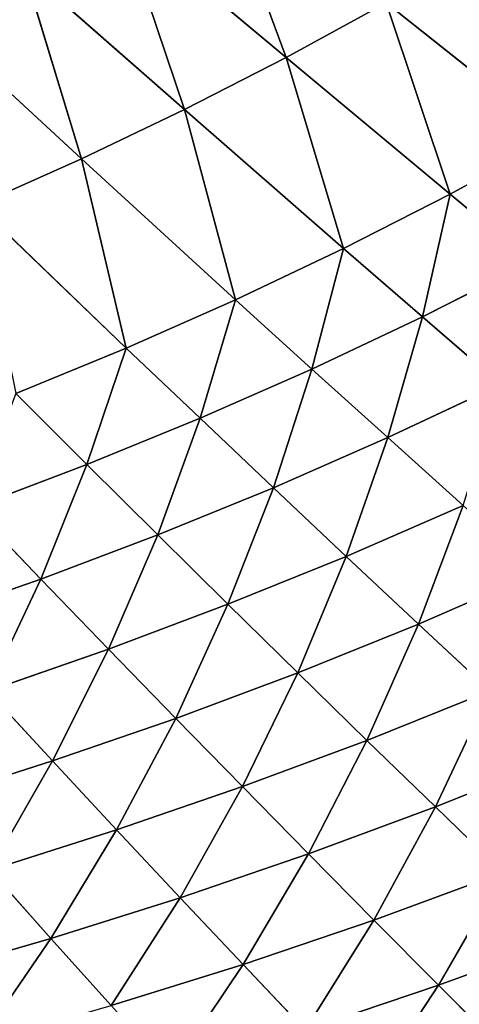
# Model space of a CAD drawing. Extents: x 0 to 605, y 0 to 400.
# Tile 753 of 1056: x 416 to 432, y 57 to 93. Entities that reach past the tile are written whole.
import ezdxf

# ---------------------------------------------------------------- set-up
doc = ezdxf.new("R2010")
doc.units = 0
doc.header["$LTSCALE"] = 25.4
doc.layers.get('0').update_dxf_attribs({"linetype": 'CONTINUOUS'})

# ---------------------------------------------------------------- blocks, each defined once
blk = doc.blocks.new('ATLANTA610_-_S_STL')
at = {"color": 0}
for p, q in [((431.805, 54.932, 342.123), (429.153, 57.256, 346.16)), ((431.805, 54.932, 342.123), (429.153, 57.256, 346.16)), ((434.168, 57.047, 344.485), (431.805, 54.932, 342.123)), ((434.168, 57.047, 344.485), (431.805, 54.932, 342.123)), ((424.581, 53.13, 341.355), (421.916, 55.342, 345.317)), ((424.581, 53.13, 341.355), (421.916, 55.342, 345.317)), ((426.881, 55.135, 343.779), (424.581, 53.13, 341.355)), ((426.881, 55.135, 343.779), (424.581, 53.13, 341.355)), ((426.881, 55.135, 343.779), (429.413, 52.934, 339.718)), ((431.805, 54.932, 342.123), (426.881, 55.135, 343.779)), ((431.805, 54.932, 342.123), (426.881, 55.135, 343.779)), ((426.881, 55.135, 343.779), (429.413, 52.934, 339.718)), ((431.805, 54.932, 342.123), (429.413, 52.934, 339.718)), ((431.805, 54.932, 342.123), (429.413, 52.934, 339.718)), ((436.684, 54.734, 340.345), (431.805, 54.932, 342.123)), ((436.684, 54.734, 340.345), (431.805, 54.932, 342.123)), ((434.201, 52.742, 337.962), (431.805, 54.932, 342.123)), ((434.201, 52.742, 337.962), (431.805, 54.932, 342.123)), ((417.477, 51.43, 340.393), (414.801, 53.535, 344.285)), ((417.477, 51.43, 340.393), (414.801, 53.535, 344.285)), ((417.477, 51.43, 340.393), (419.708, 53.331, 342.876)), ((417.477, 51.43, 340.393), (419.708, 53.331, 342.876)), ((419.708, 53.331, 342.876), (422.256, 51.237, 338.889)), ((419.708, 53.331, 342.876), (422.256, 51.237, 338.889)), ((419.708, 53.331, 342.876), (424.581, 53.13, 341.355)), ((419.708, 53.331, 342.876), (424.581, 53.13, 341.355)), ((422.256, 51.237, 338.889), (424.581, 53.13, 341.355)), ((422.256, 51.237, 338.889), (424.581, 53.13, 341.355)), ((429.413, 52.934, 339.718), (424.581, 53.13, 341.355)), ((429.413, 52.934, 339.718), (424.581, 53.13, 341.355)), ((426.995, 51.048, 337.273), (424.581, 53.13, 341.355)), ((426.995, 51.048, 337.273), (424.581, 53.13, 341.355)), ((429.413, 52.934, 339.718), (426.995, 51.048, 337.273)), ((429.413, 52.934, 339.718), (426.995, 51.048, 337.273)), ((429.413, 52.934, 339.718), (431.691, 50.863, 335.54)), ((434.201, 52.742, 337.962), (429.413, 52.934, 339.718)), ((434.201, 52.742, 337.962), (429.413, 52.934, 339.718)), ((429.413, 52.934, 339.718), (431.691, 50.863, 335.54)), ((434.201, 52.742, 337.962), (431.691, 50.863, 335.54)), ((434.201, 52.742, 337.962), (431.691, 50.863, 335.54)), ((412.664, 51.627, 341.787), (417.477, 51.43, 340.393)), ((412.664, 51.627, 341.787), (417.477, 51.43, 340.393)), ((415.223, 49.636, 337.869), (417.477, 51.43, 340.393)), ((415.223, 49.636, 337.869), (417.477, 51.43, 340.393)), ((419.907, 49.451, 336.384), (417.477, 51.43, 340.393)), ((417.477, 51.43, 340.393), (422.256, 51.237, 338.889)), ((417.477, 51.43, 340.393), (422.256, 51.237, 338.889)), ((419.907, 49.451, 336.384), (417.477, 51.43, 340.393)), ((419.907, 49.451, 336.384), (422.256, 51.237, 338.889)), ((419.907, 49.451, 336.384), (422.256, 51.237, 338.889)), ((422.256, 51.237, 338.889), (424.553, 49.27, 334.788)), ((422.256, 51.237, 338.889), (424.553, 49.27, 334.788)), ((422.256, 51.237, 338.889), (426.995, 51.048, 337.273)), ((422.256, 51.237, 338.889), (426.995, 51.048, 337.273)), ((424.553, 49.27, 334.788), (426.995, 51.048, 337.273)), ((424.553, 49.27, 334.788), (426.995, 51.048, 337.273)), ((431.691, 50.863, 335.54), (426.995, 51.048, 337.273)), ((431.691, 50.863, 335.54), (426.995, 51.048, 337.273)), ((429.157, 49.093, 333.08), (426.995, 51.048, 337.273)), ((429.157, 49.093, 333.08), (426.995, 51.048, 337.273)), ((431.691, 50.863, 335.54), (429.157, 49.093, 333.08)), ((431.691, 50.863, 335.54), (429.157, 49.093, 333.08)), ((431.691, 50.863, 335.54), (433.713, 48.921, 331.255)), ((436.338, 50.683, 333.689), (431.691, 50.863, 335.54)), ((436.338, 50.683, 333.689), (431.691, 50.863, 335.54)), ((431.691, 50.863, 335.54), (433.713, 48.921, 331.255)), ((415.223, 49.636, 337.869), (417.538, 47.768, 333.84)), ((415.223, 49.636, 337.869), (417.538, 47.768, 333.84)), ((415.223, 49.636, 337.869), (419.907, 49.451, 336.384)), ((415.223, 49.636, 337.869), (419.907, 49.451, 336.384)), ((417.538, 47.768, 333.84), (419.907, 49.451, 336.384)), ((417.538, 47.768, 333.84), (419.907, 49.451, 336.384)), ((422.09, 47.596, 332.267), (419.907, 49.451, 336.384)), ((419.907, 49.451, 336.384), (424.553, 49.27, 334.788)), ((419.907, 49.451, 336.384), (424.553, 49.27, 334.788)), ((422.09, 47.596, 332.267), (419.907, 49.451, 336.384)), ((422.09, 47.596, 332.267), (424.553, 49.27, 334.788)), ((422.09, 47.596, 332.267), (424.553, 49.27, 334.788)), ((424.553, 49.27, 334.788), (426.6, 47.427, 330.583)), ((424.553, 49.27, 334.788), (426.6, 47.427, 330.583)), ((424.553, 49.27, 334.788), (429.157, 49.093, 333.08)), ((424.553, 49.27, 334.788), (429.157, 49.093, 333.08)), ((426.6, 47.427, 330.583), (429.157, 49.093, 333.08)), ((426.6, 47.427, 330.583), (429.157, 49.093, 333.08)), ((433.713, 48.921, 331.255), (429.157, 49.093, 333.08)), ((433.713, 48.921, 331.255), (429.157, 49.093, 333.08)), ((431.063, 47.263, 328.786), (429.157, 49.093, 333.08)), ((431.063, 47.263, 328.786), (429.157, 49.093, 333.08)), ((433.713, 48.921, 331.255), (431.063, 47.263, 328.786)), ((433.713, 48.921, 331.255), (431.063, 47.263, 328.786)), ((417.538, 47.768, 333.84), (412.949, 47.945, 335.306)), ((417.538, 47.768, 333.84), (412.949, 47.945, 335.306)), ((417.538, 47.768, 333.84), (415.149, 46.184, 331.26)), ((417.538, 47.768, 333.84), (415.149, 46.184, 331.26)), ((417.538, 47.768, 333.84), (419.605, 46.02, 329.71)), ((417.538, 47.768, 333.84), (419.605, 46.02, 329.71)), ((417.538, 47.768, 333.84), (422.09, 47.596, 332.267)), ((417.538, 47.768, 333.84), (422.09, 47.596, 332.267)), ((419.605, 46.02, 329.71), (422.09, 47.596, 332.267)), ((419.605, 46.02, 329.71), (422.09, 47.596, 332.267)), ((424.021, 45.86, 328.052), (422.09, 47.596, 332.267)), ((422.09, 47.596, 332.267), (426.6, 47.427, 330.583)), ((422.09, 47.596, 332.267), (426.6, 47.427, 330.583)), ((424.021, 45.86, 328.052), (422.09, 47.596, 332.267)), ((424.021, 45.86, 328.052), (426.6, 47.427, 330.583)), ((424.021, 45.86, 328.052), (426.6, 47.427, 330.583)), ((426.6, 47.427, 330.583), (428.392, 45.705, 326.283)), ((426.6, 47.427, 330.583), (428.392, 45.705, 326.283)), ((426.6, 47.427, 330.583), (431.063, 47.263, 328.786)), ((426.6, 47.427, 330.583), (431.063, 47.263, 328.786)), ((428.392, 45.705, 326.283), (431.063, 47.263, 328.786)), ((428.392, 45.705, 326.283), (431.063, 47.263, 328.786)), ((435.476, 47.103, 326.872), (431.063, 47.263, 328.786)), ((435.476, 47.103, 326.872), (431.063, 47.263, 328.786)), ((432.713, 45.553, 324.4), (431.063, 47.263, 328.786)), ((432.713, 45.553, 324.4), (431.063, 47.263, 328.786)), ((419.605, 46.02, 329.71), (415.149, 46.184, 331.26)), ((419.605, 46.02, 329.71), (415.149, 46.184, 331.26)), ((417.102, 44.54, 327.119), (415.149, 46.184, 331.26)), ((417.102, 44.54, 327.119), (415.149, 46.184, 331.26)), ((419.605, 46.02, 329.71), (417.102, 44.54, 327.119)), ((419.605, 46.02, 329.71), (417.102, 44.54, 327.119)), ((419.605, 46.02, 329.71), (421.424, 44.388, 325.488)), ((419.605, 46.02, 329.71), (421.424, 44.388, 325.488)), ((419.605, 46.02, 329.71), (424.021, 45.86, 328.052)), ((419.605, 46.02, 329.71), (424.021, 45.86, 328.052)), ((421.424, 44.388, 325.488), (424.021, 45.86, 328.052)), ((421.424, 44.388, 325.488), (424.021, 45.86, 328.052)), ((425.701, 44.241, 323.748), (424.021, 45.86, 328.052)), ((424.021, 45.86, 328.052), (428.392, 45.705, 326.283)), ((424.021, 45.86, 328.052), (428.392, 45.705, 326.283)), ((425.701, 44.241, 323.748), (424.021, 45.86, 328.052)), ((425.701, 44.241, 323.748), (428.392, 45.705, 326.283)), ((425.701, 44.241, 323.748), (428.392, 45.705, 326.283)), ((428.392, 45.705, 326.283), (429.929, 44.098, 321.898)), ((428.392, 45.705, 326.283), (429.929, 44.098, 321.898)), ((428.392, 45.705, 326.283), (432.713, 45.553, 324.4)), ((428.392, 45.705, 326.283), (432.713, 45.553, 324.4)), ((429.929, 44.098, 321.898), (432.713, 45.553, 324.4)), ((429.929, 44.098, 321.898), (432.713, 45.553, 324.4)), ((412.742, 44.695, 328.645), (417.102, 44.54, 327.119)), ((412.742, 44.695, 328.645), (417.102, 44.54, 327.119)), ((414.582, 43.15, 324.496), (417.102, 44.54, 327.119)), ((414.582, 43.15, 324.496), (417.102, 44.54, 327.119)), ((421.424, 44.388, 325.488), (417.102, 44.54, 327.119)), ((421.424, 44.388, 325.488), (417.102, 44.54, 327.119)), ((418.808, 43.007, 322.892), (417.102, 44.54, 327.119)), ((418.808, 43.007, 322.892), (417.102, 44.54, 327.119)), ((421.424, 44.388, 325.488), (418.808, 43.007, 322.892)), ((421.424, 44.388, 325.488), (418.808, 43.007, 322.892)), ((421.424, 44.388, 325.488), (422.99, 42.867, 321.182)), ((421.424, 44.388, 325.488), (422.99, 42.867, 321.182)), ((421.424, 44.388, 325.488), (425.701, 44.241, 323.748)), ((421.424, 44.388, 325.488), (425.701, 44.241, 323.748)), ((422.99, 42.867, 321.182), (425.701, 44.241, 323.748)), ((422.99, 42.867, 321.182), (425.701, 44.241, 323.748)), ((427.126, 42.732, 319.365), (425.701, 44.241, 323.748)), ((425.701, 44.241, 323.748), (429.929, 44.098, 321.898)), ((425.701, 44.241, 323.748), (429.929, 44.098, 321.898)), ((427.126, 42.732, 319.365), (425.701, 44.241, 323.748)), ((427.126, 42.732, 319.365), (429.929, 44.098, 321.898)), ((427.126, 42.732, 319.365), (429.929, 44.098, 321.898)), ((429.929, 44.098, 321.898), (431.21, 42.602, 317.436)), ((429.929, 44.098, 321.898), (431.21, 42.602, 317.436)), ((429.929, 44.098, 321.898), (434.105, 43.959, 319.933)), ((429.929, 44.098, 321.898), (434.105, 43.959, 319.933)), ((431.21, 42.602, 317.436), (434.105, 43.959, 319.933)), ((431.21, 42.602, 317.436), (434.105, 43.959, 319.933)), ((414.582, 43.15, 324.496), (418.808, 43.007, 322.892)), ((414.582, 43.15, 324.496), (418.808, 43.007, 322.892)), ((416.175, 41.711, 320.265), (418.808, 43.007, 322.892)), ((416.175, 41.711, 320.265), (418.808, 43.007, 322.892)), ((422.99, 42.867, 321.182), (418.808, 43.007, 322.892)), ((422.99, 42.867, 321.182), (418.808, 43.007, 322.892)), ((420.263, 41.58, 318.587), (418.808, 43.007, 322.892)), ((420.263, 41.58, 318.587), (418.808, 43.007, 322.892)), ((422.99, 42.867, 321.182), (420.263, 41.58, 318.587)), ((422.99, 42.867, 321.182), (420.263, 41.58, 318.587)), ((422.99, 42.867, 321.182), (424.304, 41.453, 316.804)), ((422.99, 42.867, 321.182), (424.304, 41.453, 316.804)), ((422.99, 42.867, 321.182), (427.126, 42.732, 319.365)), ((422.99, 42.867, 321.182), (427.126, 42.732, 319.365)), ((424.304, 41.453, 316.804), (427.126, 42.732, 319.365)), ((424.304, 41.453, 316.804), (427.126, 42.732, 319.365)), ((428.296, 41.33, 314.912), (427.126, 42.732, 319.365)), ((427.126, 42.732, 319.365), (431.21, 42.602, 317.436)), ((427.126, 42.732, 319.365), (431.21, 42.602, 317.436)), ((428.296, 41.33, 314.912), (427.126, 42.732, 319.365)), ((428.296, 41.33, 314.912), (431.21, 42.602, 317.436)), ((428.296, 41.33, 314.912), (431.21, 42.602, 317.436)), ((431.21, 42.602, 317.436), (432.234, 41.211, 312.909)), ((431.21, 42.602, 317.436), (432.234, 41.211, 312.909)), ((431.21, 42.602, 317.436), (435.239, 42.475, 315.394)), ((431.21, 42.602, 317.436), (435.239, 42.475, 315.394)), ((432.234, 41.211, 312.909), (435.239, 42.475, 315.394)), ((432.234, 41.211, 312.909), (435.239, 42.475, 315.394)), ((414.756, 39.243, 313.313), (420.263, 41.58, 318.587)), ((414.756, 39.243, 313.313), (420.263, 41.58, 318.587)), ((416.175, 41.711, 320.265), (420.263, 41.58, 318.587)), ((416.175, 41.711, 320.265), (420.263, 41.58, 318.587)), ((418.609, 39.131, 311.6), (420.263, 41.58, 318.587)), ((418.609, 39.131, 311.6), (420.263, 41.58, 318.587)), ((424.304, 41.453, 316.804), (420.263, 41.58, 318.587)), ((424.304, 41.453, 316.804), (420.263, 41.58, 318.587)), ((424.304, 41.453, 316.804), (418.609, 39.131, 311.6)), ((424.304, 41.453, 316.804), (418.609, 39.131, 311.6)), ((424.304, 41.453, 316.804), (422.415, 39.023, 309.784)), ((424.304, 41.453, 316.804), (422.415, 39.023, 309.784)), ((422.415, 39.023, 309.784), (428.296, 41.33, 314.912)), ((422.415, 39.023, 309.784), (428.296, 41.33, 314.912)), ((424.304, 41.453, 316.804), (428.296, 41.33, 314.912)), ((424.304, 41.453, 316.804), (428.296, 41.33, 314.912)), ((426.169, 38.919, 307.862), (428.296, 41.33, 314.912)), ((426.169, 38.919, 307.862), (428.296, 41.33, 314.912)), ((426.169, 38.919, 307.862), (432.234, 41.211, 312.909)), ((426.169, 38.919, 307.862), (432.234, 41.211, 312.909)), ((432.234, 41.211, 312.909), (428.296, 41.33, 314.912)), ((432.234, 41.211, 312.909), (428.296, 41.33, 314.912)), ((429.867, 38.819, 305.833), (432.234, 41.211, 312.909)), ((429.867, 38.819, 305.833), (432.234, 41.211, 312.909)), ((429.867, 38.819, 305.833), (436.113, 41.096, 310.793)), ((429.867, 38.819, 305.833), (436.113, 41.096, 310.793)), ((436.113, 41.096, 310.793), (432.234, 41.211, 312.909)), ((436.113, 41.096, 310.793), (432.234, 41.211, 312.909)), ((412.85, 37.096, 306.295), (418.609, 39.131, 311.6)), ((412.85, 37.096, 306.295), (418.609, 39.131, 311.6)), ((414.756, 39.243, 313.313), (418.609, 39.131, 311.6)), ((414.756, 39.243, 313.313), (418.609, 39.131, 311.6)), ((416.467, 37.003, 304.557), (418.609, 39.131, 311.6)), ((416.467, 37.003, 304.557), (418.609, 39.131, 311.6)), ((422.415, 39.023, 309.784), (416.467, 37.003, 304.557)), ((422.415, 39.023, 309.784), (416.467, 37.003, 304.557)), ((422.415, 39.023, 309.784), (418.609, 39.131, 311.6)), ((422.415, 39.023, 309.784), (418.609, 39.131, 311.6)), ((422.415, 39.023, 309.784), (420.035, 36.913, 302.721)), ((422.415, 39.023, 309.784), (420.035, 36.913, 302.721)), ((420.035, 36.913, 302.721), (426.169, 38.919, 307.862)), ((420.035, 36.913, 302.721), (426.169, 38.919, 307.862)), ((422.415, 39.023, 309.784), (426.169, 38.919, 307.862)), ((422.415, 39.023, 309.784), (426.169, 38.919, 307.862)), ((423.551, 36.826, 300.782), (426.169, 38.919, 307.862)), ((423.551, 36.826, 300.782), (426.169, 38.919, 307.862)), ((426.169, 38.919, 307.862), (429.867, 38.819, 305.833)), ((426.169, 38.919, 307.862), (429.867, 38.819, 305.833))]:
    blk.add_line(p, q, dxfattribs=at)
mesh = blk.add_polyface(dxfattribs=at)
corners = [(429.153, 57.256, 346.16), (431.805, 54.932, 342.123), (426.881, 55.135, 343.779)]
mesh.append_faces([[corners[k] for k in face] for face in [(0, 1, 2)]], dxfattribs={"color": 0})
mesh = blk.add_polyface(dxfattribs=at)
corners = [(429.153, 57.256, 346.16), (434.168, 57.047, 344.485), (431.805, 54.932, 342.123)]
mesh.append_faces([[corners[k] for k in face] for face in [(0, 1, 2)]], dxfattribs={"color": 0})
mesh = blk.add_polyface(dxfattribs=at)
corners = [(434.168, 57.047, 344.485), (436.684, 54.734, 340.345), (431.805, 54.932, 342.123)]
mesh.append_faces([[corners[k] for k in face] for face in [(0, 1, 2)]], dxfattribs={"color": 0})
mesh = blk.add_polyface(dxfattribs=at)
corners = [(421.916, 55.342, 345.317), (424.581, 53.13, 341.355), (419.708, 53.331, 342.876)]
mesh.append_faces([[corners[k] for k in face] for face in [(0, 1, 2)]], dxfattribs={"color": 0})
mesh = blk.add_polyface(dxfattribs=at)
corners = [(421.916, 55.342, 345.317), (426.881, 55.135, 343.779), (424.581, 53.13, 341.355)]
mesh.append_faces([[corners[k] for k in face] for face in [(0, 1, 2)]], dxfattribs={"color": 0})
mesh = blk.add_polyface(dxfattribs=at)
corners = [(426.881, 55.135, 343.779), (429.413, 52.934, 339.718), (424.581, 53.13, 341.355)]
mesh.append_faces([[corners[k] for k in face] for face in [(0, 1, 2)]], dxfattribs={"color": 0})
mesh = blk.add_polyface(dxfattribs=at)
corners = [(426.881, 55.135, 343.779), (431.805, 54.932, 342.123), (429.413, 52.934, 339.718)]
mesh.append_faces([[corners[k] for k in face] for face in [(0, 1, 2)]], dxfattribs={"color": 0})
mesh = blk.add_polyface(dxfattribs=at)
corners = [(431.805, 54.932, 342.123), (434.201, 52.742, 337.962), (429.413, 52.934, 339.718)]
mesh.append_faces([[corners[k] for k in face] for face in [(0, 1, 2)]], dxfattribs={"color": 0})
mesh = blk.add_polyface(dxfattribs=at)
corners = [(431.805, 54.932, 342.123), (436.684, 54.734, 340.345), (434.201, 52.742, 337.962)]
mesh.append_faces([[corners[k] for k in face] for face in [(0, 1, 2)]], dxfattribs={"color": 0})
mesh = blk.add_polyface(dxfattribs=at)
corners = [(414.801, 53.535, 344.285), (417.477, 51.43, 340.393), (412.664, 51.627, 341.787)]
mesh.append_faces([[corners[k] for k in face] for face in [(0, 1, 2)]], dxfattribs={"color": 0})
mesh = blk.add_polyface(dxfattribs=at)
corners = [(414.801, 53.535, 344.285), (419.708, 53.331, 342.876), (417.477, 51.43, 340.393)]
mesh.append_faces([[corners[k] for k in face] for face in [(0, 1, 2)]], dxfattribs={"color": 0})
mesh = blk.add_polyface(dxfattribs=at)
corners = [(419.708, 53.331, 342.876), (422.256, 51.237, 338.889), (417.477, 51.43, 340.393)]
mesh.append_faces([[corners[k] for k in face] for face in [(0, 1, 2)]], dxfattribs={"color": 0})
mesh = blk.add_polyface(dxfattribs=at)
corners = [(419.708, 53.331, 342.876), (424.581, 53.13, 341.355), (422.256, 51.237, 338.889)]
mesh.append_faces([[corners[k] for k in face] for face in [(0, 1, 2)]], dxfattribs={"color": 0})
mesh = blk.add_polyface(dxfattribs=at)
corners = [(424.581, 53.13, 341.355), (426.995, 51.048, 337.273), (422.256, 51.237, 338.889)]
mesh.append_faces([[corners[k] for k in face] for face in [(0, 1, 2)]], dxfattribs={"color": 0})
mesh = blk.add_polyface(dxfattribs=at)
corners = [(424.581, 53.13, 341.355), (429.413, 52.934, 339.718), (426.995, 51.048, 337.273)]
mesh.append_faces([[corners[k] for k in face] for face in [(0, 1, 2)]], dxfattribs={"color": 0})
mesh = blk.add_polyface(dxfattribs=at)
corners = [(429.413, 52.934, 339.718), (431.691, 50.863, 335.54), (426.995, 51.048, 337.273)]
mesh.append_faces([[corners[k] for k in face] for face in [(0, 1, 2)]], dxfattribs={"color": 0})
mesh = blk.add_polyface(dxfattribs=at)
corners = [(429.413, 52.934, 339.718), (434.201, 52.742, 337.962), (431.691, 50.863, 335.54)]
mesh.append_faces([[corners[k] for k in face] for face in [(0, 1, 2)]], dxfattribs={"color": 0})
mesh = blk.add_polyface(dxfattribs=at)
corners = [(434.201, 52.742, 337.962), (436.338, 50.683, 333.689), (431.691, 50.863, 335.54)]
mesh.append_faces([[corners[k] for k in face] for face in [(0, 1, 2)]], dxfattribs={"color": 0})
mesh = blk.add_polyface(dxfattribs=at)
corners = [(412.664, 51.627, 341.787), (417.477, 51.43, 340.393), (415.223, 49.636, 337.869)]
mesh.append_faces([[corners[k] for k in face] for face in [(0, 1, 2)]], dxfattribs={"color": 0})
mesh = blk.add_polyface(dxfattribs=at)
corners = [(417.477, 51.43, 340.393), (419.907, 49.451, 336.384), (415.223, 49.636, 337.869)]
mesh.append_faces([[corners[k] for k in face] for face in [(0, 1, 2)]], dxfattribs={"color": 0})
mesh = blk.add_polyface(dxfattribs=at)
corners = [(417.477, 51.43, 340.393), (422.256, 51.237, 338.889), (419.907, 49.451, 336.384)]
mesh.append_faces([[corners[k] for k in face] for face in [(0, 1, 2)]], dxfattribs={"color": 0})
mesh = blk.add_polyface(dxfattribs=at)
corners = [(422.256, 51.237, 338.889), (424.553, 49.27, 334.788), (419.907, 49.451, 336.384)]
mesh.append_faces([[corners[k] for k in face] for face in [(0, 1, 2)]], dxfattribs={"color": 0})
mesh = blk.add_polyface(dxfattribs=at)
corners = [(422.256, 51.237, 338.889), (426.995, 51.048, 337.273), (424.553, 49.27, 334.788)]
mesh.append_faces([[corners[k] for k in face] for face in [(0, 1, 2)]], dxfattribs={"color": 0})
mesh = blk.add_polyface(dxfattribs=at)
corners = [(426.995, 51.048, 337.273), (429.157, 49.093, 333.08), (424.553, 49.27, 334.788)]
mesh.append_faces([[corners[k] for k in face] for face in [(0, 1, 2)]], dxfattribs={"color": 0})
mesh = blk.add_polyface(dxfattribs=at)
corners = [(426.995, 51.048, 337.273), (431.691, 50.863, 335.54), (429.157, 49.093, 333.08)]
mesh.append_faces([[corners[k] for k in face] for face in [(0, 1, 2)]], dxfattribs={"color": 0})
mesh = blk.add_polyface(dxfattribs=at)
corners = [(431.691, 50.863, 335.54), (433.713, 48.921, 331.255), (429.157, 49.093, 333.08)]
mesh.append_faces([[corners[k] for k in face] for face in [(0, 1, 2)]], dxfattribs={"color": 0})
mesh = blk.add_polyface(dxfattribs=at)
corners = [(431.691, 50.863, 335.54), (436.338, 50.683, 333.689), (433.713, 48.921, 331.255)]
mesh.append_faces([[corners[k] for k in face] for face in [(0, 1, 2)]], dxfattribs={"color": 0})
mesh = blk.add_polyface(dxfattribs=at)
corners = [(415.223, 49.636, 337.869), (417.538, 47.768, 333.84), (412.949, 47.945, 335.306)]
mesh.append_faces([[corners[k] for k in face] for face in [(0, 1, 2)]], dxfattribs={"color": 0})
mesh = blk.add_polyface(dxfattribs=at)
corners = [(415.223, 49.636, 337.869), (419.907, 49.451, 336.384), (417.538, 47.768, 333.84)]
mesh.append_faces([[corners[k] for k in face] for face in [(0, 1, 2)]], dxfattribs={"color": 0})
mesh = blk.add_polyface(dxfattribs=at)
corners = [(419.907, 49.451, 336.384), (422.09, 47.596, 332.267), (417.538, 47.768, 333.84)]
mesh.append_faces([[corners[k] for k in face] for face in [(0, 1, 2)]], dxfattribs={"color": 0})
mesh = blk.add_polyface(dxfattribs=at)
corners = [(419.907, 49.451, 336.384), (424.553, 49.27, 334.788), (422.09, 47.596, 332.267)]
mesh.append_faces([[corners[k] for k in face] for face in [(0, 1, 2)]], dxfattribs={"color": 0})
mesh = blk.add_polyface(dxfattribs=at)
corners = [(424.553, 49.27, 334.788), (426.6, 47.427, 330.583), (422.09, 47.596, 332.267)]
mesh.append_faces([[corners[k] for k in face] for face in [(0, 1, 2)]], dxfattribs={"color": 0})
mesh = blk.add_polyface(dxfattribs=at)
corners = [(424.553, 49.27, 334.788), (429.157, 49.093, 333.08), (426.6, 47.427, 330.583)]
mesh.append_faces([[corners[k] for k in face] for face in [(0, 1, 2)]], dxfattribs={"color": 0})
mesh = blk.add_polyface(dxfattribs=at)
corners = [(429.157, 49.093, 333.08), (431.063, 47.263, 328.786), (426.6, 47.427, 330.583)]
mesh.append_faces([[corners[k] for k in face] for face in [(0, 1, 2)]], dxfattribs={"color": 0})
mesh = blk.add_polyface(dxfattribs=at)
corners = [(429.157, 49.093, 333.08), (433.713, 48.921, 331.255), (431.063, 47.263, 328.786)]
mesh.append_faces([[corners[k] for k in face] for face in [(0, 1, 2)]], dxfattribs={"color": 0})
mesh = blk.add_polyface(dxfattribs=at)
corners = [(433.713, 48.921, 331.255), (435.476, 47.103, 326.872), (431.063, 47.263, 328.786)]
mesh.append_faces([[corners[k] for k in face] for face in [(0, 1, 2)]], dxfattribs={"color": 0})
mesh = blk.add_polyface(dxfattribs=at)
corners = [(412.949, 47.945, 335.306), (417.538, 47.768, 333.84), (415.149, 46.184, 331.26)]
mesh.append_faces([[corners[k] for k in face] for face in [(0, 1, 2)]], dxfattribs={"color": 0})
mesh = blk.add_polyface(dxfattribs=at)
corners = [(417.538, 47.768, 333.84), (419.605, 46.02, 329.71), (415.149, 46.184, 331.26)]
mesh.append_faces([[corners[k] for k in face] for face in [(0, 1, 2)]], dxfattribs={"color": 0})
mesh = blk.add_polyface(dxfattribs=at)
corners = [(417.538, 47.768, 333.84), (422.09, 47.596, 332.267), (419.605, 46.02, 329.71)]
mesh.append_faces([[corners[k] for k in face] for face in [(0, 1, 2)]], dxfattribs={"color": 0})
mesh = blk.add_polyface(dxfattribs=at)
corners = [(422.09, 47.596, 332.267), (424.021, 45.86, 328.052), (419.605, 46.02, 329.71)]
mesh.append_faces([[corners[k] for k in face] for face in [(0, 1, 2)]], dxfattribs={"color": 0})
mesh = blk.add_polyface(dxfattribs=at)
corners = [(422.09, 47.596, 332.267), (426.6, 47.427, 330.583), (424.021, 45.86, 328.052)]
mesh.append_faces([[corners[k] for k in face] for face in [(0, 1, 2)]], dxfattribs={"color": 0})
mesh = blk.add_polyface(dxfattribs=at)
corners = [(426.6, 47.427, 330.583), (428.392, 45.705, 326.283), (424.021, 45.86, 328.052)]
mesh.append_faces([[corners[k] for k in face] for face in [(0, 1, 2)]], dxfattribs={"color": 0})
mesh = blk.add_polyface(dxfattribs=at)
corners = [(426.6, 47.427, 330.583), (431.063, 47.263, 328.786), (428.392, 45.705, 326.283)]
mesh.append_faces([[corners[k] for k in face] for face in [(0, 1, 2)]], dxfattribs={"color": 0})
mesh = blk.add_polyface(dxfattribs=at)
corners = [(431.063, 47.263, 328.786), (432.713, 45.553, 324.4), (428.392, 45.705, 326.283)]
mesh.append_faces([[corners[k] for k in face] for face in [(0, 1, 2)]], dxfattribs={"color": 0})
mesh = blk.add_polyface(dxfattribs=at)
corners = [(431.063, 47.263, 328.786), (435.476, 47.103, 326.872), (432.713, 45.553, 324.4)]
mesh.append_faces([[corners[k] for k in face] for face in [(0, 1, 2)]], dxfattribs={"color": 0})
mesh = blk.add_polyface(dxfattribs=at)
corners = [(415.149, 46.184, 331.26), (417.102, 44.54, 327.119), (412.742, 44.695, 328.645)]
mesh.append_faces([[corners[k] for k in face] for face in [(0, 1, 2)]], dxfattribs={"color": 0})
mesh = blk.add_polyface(dxfattribs=at)
corners = [(415.149, 46.184, 331.26), (419.605, 46.02, 329.71), (417.102, 44.54, 327.119)]
mesh.append_faces([[corners[k] for k in face] for face in [(0, 1, 2)]], dxfattribs={"color": 0})
mesh = blk.add_polyface(dxfattribs=at)
corners = [(419.605, 46.02, 329.71), (421.424, 44.388, 325.488), (417.102, 44.54, 327.119)]
mesh.append_faces([[corners[k] for k in face] for face in [(0, 1, 2)]], dxfattribs={"color": 0})
mesh = blk.add_polyface(dxfattribs=at)
corners = [(419.605, 46.02, 329.71), (424.021, 45.86, 328.052), (421.424, 44.388, 325.488)]
mesh.append_faces([[corners[k] for k in face] for face in [(0, 1, 2)]], dxfattribs={"color": 0})
mesh = blk.add_polyface(dxfattribs=at)
corners = [(424.021, 45.86, 328.052), (425.701, 44.241, 323.748), (421.424, 44.388, 325.488)]
mesh.append_faces([[corners[k] for k in face] for face in [(0, 1, 2)]], dxfattribs={"color": 0})
mesh = blk.add_polyface(dxfattribs=at)
corners = [(424.021, 45.86, 328.052), (428.392, 45.705, 326.283), (425.701, 44.241, 323.748)]
mesh.append_faces([[corners[k] for k in face] for face in [(0, 1, 2)]], dxfattribs={"color": 0})
mesh = blk.add_polyface(dxfattribs=at)
corners = [(428.392, 45.705, 326.283), (429.929, 44.098, 321.898), (425.701, 44.241, 323.748)]
mesh.append_faces([[corners[k] for k in face] for face in [(0, 1, 2)]], dxfattribs={"color": 0})
mesh = blk.add_polyface(dxfattribs=at)
corners = [(428.392, 45.705, 326.283), (432.713, 45.553, 324.4), (429.929, 44.098, 321.898)]
mesh.append_faces([[corners[k] for k in face] for face in [(0, 1, 2)]], dxfattribs={"color": 0})
mesh = blk.add_polyface(dxfattribs=at)
corners = [(432.713, 45.553, 324.4), (434.105, 43.959, 319.933), (429.929, 44.098, 321.898)]
mesh.append_faces([[corners[k] for k in face] for face in [(0, 1, 2)]], dxfattribs={"color": 0})
mesh = blk.add_polyface(dxfattribs=at)
corners = [(412.742, 44.695, 328.645), (417.102, 44.54, 327.119), (414.582, 43.15, 324.496)]
mesh.append_faces([[corners[k] for k in face] for face in [(0, 1, 2)]], dxfattribs={"color": 0})
mesh = blk.add_polyface(dxfattribs=at)
corners = [(417.102, 44.54, 327.119), (418.808, 43.007, 322.892), (414.582, 43.15, 324.496)]
mesh.append_faces([[corners[k] for k in face] for face in [(0, 1, 2)]], dxfattribs={"color": 0})
mesh = blk.add_polyface(dxfattribs=at)
corners = [(417.102, 44.54, 327.119), (421.424, 44.388, 325.488), (418.808, 43.007, 322.892)]
mesh.append_faces([[corners[k] for k in face] for face in [(0, 1, 2)]], dxfattribs={"color": 0})
mesh = blk.add_polyface(dxfattribs=at)
corners = [(421.424, 44.388, 325.488), (422.99, 42.867, 321.182), (418.808, 43.007, 322.892)]
mesh.append_faces([[corners[k] for k in face] for face in [(0, 1, 2)]], dxfattribs={"color": 0})
mesh = blk.add_polyface(dxfattribs=at)
corners = [(421.424, 44.388, 325.488), (425.701, 44.241, 323.748), (422.99, 42.867, 321.182)]
mesh.append_faces([[corners[k] for k in face] for face in [(0, 1, 2)]], dxfattribs={"color": 0})
mesh = blk.add_polyface(dxfattribs=at)
corners = [(425.701, 44.241, 323.748), (427.126, 42.732, 319.365), (422.99, 42.867, 321.182)]
mesh.append_faces([[corners[k] for k in face] for face in [(0, 1, 2)]], dxfattribs={"color": 0})
mesh = blk.add_polyface(dxfattribs=at)
corners = [(425.701, 44.241, 323.748), (429.929, 44.098, 321.898), (427.126, 42.732, 319.365)]
mesh.append_faces([[corners[k] for k in face] for face in [(0, 1, 2)]], dxfattribs={"color": 0})
mesh = blk.add_polyface(dxfattribs=at)
corners = [(429.929, 44.098, 321.898), (431.21, 42.602, 317.436), (427.126, 42.732, 319.365)]
mesh.append_faces([[corners[k] for k in face] for face in [(0, 1, 2)]], dxfattribs={"color": 0})
mesh = blk.add_polyface(dxfattribs=at)
corners = [(429.929, 44.098, 321.898), (434.105, 43.959, 319.933), (431.21, 42.602, 317.436)]
mesh.append_faces([[corners[k] for k in face] for face in [(0, 1, 2)]], dxfattribs={"color": 0})
mesh = blk.add_polyface(dxfattribs=at)
corners = [(434.105, 43.959, 319.933), (435.239, 42.475, 315.394), (431.21, 42.602, 317.436)]
mesh.append_faces([[corners[k] for k in face] for face in [(0, 1, 2)]], dxfattribs={"color": 0})
mesh = blk.add_polyface(dxfattribs=at)
corners = [(414.582, 43.15, 324.496), (418.808, 43.007, 322.892), (416.175, 41.711, 320.265)]
mesh.append_faces([[corners[k] for k in face] for face in [(0, 1, 2)]], dxfattribs={"color": 0})
mesh = blk.add_polyface(dxfattribs=at)
corners = [(418.808, 43.007, 322.892), (420.263, 41.58, 318.587), (416.175, 41.711, 320.265)]
mesh.append_faces([[corners[k] for k in face] for face in [(0, 1, 2)]], dxfattribs={"color": 0})
mesh = blk.add_polyface(dxfattribs=at)
corners = [(418.808, 43.007, 322.892), (422.99, 42.867, 321.182), (420.263, 41.58, 318.587)]
mesh.append_faces([[corners[k] for k in face] for face in [(0, 1, 2)]], dxfattribs={"color": 0})
mesh = blk.add_polyface(dxfattribs=at)
corners = [(422.99, 42.867, 321.182), (424.304, 41.453, 316.804), (420.263, 41.58, 318.587)]
mesh.append_faces([[corners[k] for k in face] for face in [(0, 1, 2)]], dxfattribs={"color": 0})
mesh = blk.add_polyface(dxfattribs=at)
corners = [(422.99, 42.867, 321.182), (427.126, 42.732, 319.365), (424.304, 41.453, 316.804)]
mesh.append_faces([[corners[k] for k in face] for face in [(0, 1, 2)]], dxfattribs={"color": 0})
mesh = blk.add_polyface(dxfattribs=at)
corners = [(427.126, 42.732, 319.365), (428.296, 41.33, 314.912), (424.304, 41.453, 316.804)]
mesh.append_faces([[corners[k] for k in face] for face in [(0, 1, 2)]], dxfattribs={"color": 0})
mesh = blk.add_polyface(dxfattribs=at)
corners = [(427.126, 42.732, 319.365), (431.21, 42.602, 317.436), (428.296, 41.33, 314.912)]
mesh.append_faces([[corners[k] for k in face] for face in [(0, 1, 2)]], dxfattribs={"color": 0})
mesh = blk.add_polyface(dxfattribs=at)
corners = [(431.21, 42.602, 317.436), (432.234, 41.211, 312.909), (428.296, 41.33, 314.912)]
mesh.append_faces([[corners[k] for k in face] for face in [(0, 1, 2)]], dxfattribs={"color": 0})
mesh = blk.add_polyface(dxfattribs=at)
corners = [(431.21, 42.602, 317.436), (435.239, 42.475, 315.394), (432.234, 41.211, 312.909)]
mesh.append_faces([[corners[k] for k in face] for face in [(0, 1, 2)]], dxfattribs={"color": 0})
mesh = blk.add_polyface(dxfattribs=at)
corners = [(435.239, 42.475, 315.394), (436.113, 41.096, 310.793), (432.234, 41.211, 312.909)]
mesh.append_faces([[corners[k] for k in face] for face in [(0, 1, 2)]], dxfattribs={"color": 0})
mesh = blk.add_polyface(dxfattribs=at)
corners = [(416.175, 41.711, 320.265), (420.263, 41.58, 318.587), (414.756, 39.243, 313.313)]
mesh.append_faces([[corners[k] for k in face] for face in [(0, 1, 2)]], dxfattribs={"color": 0})
mesh = blk.add_polyface(dxfattribs=at)
corners = [(420.263, 41.58, 318.587), (418.609, 39.131, 311.6), (414.756, 39.243, 313.313)]
mesh.append_faces([[corners[k] for k in face] for face in [(0, 1, 2)]], dxfattribs={"color": 0})
mesh = blk.add_polyface(dxfattribs=at)
corners = [(420.263, 41.58, 318.587), (424.304, 41.453, 316.804), (418.609, 39.131, 311.6)]
mesh.append_faces([[corners[k] for k in face] for face in [(0, 1, 2)]], dxfattribs={"color": 0})
mesh = blk.add_polyface(dxfattribs=at)
corners = [(424.304, 41.453, 316.804), (422.415, 39.023, 309.784), (418.609, 39.131, 311.6)]
mesh.append_faces([[corners[k] for k in face] for face in [(0, 1, 2)]], dxfattribs={"color": 0})
mesh = blk.add_polyface(dxfattribs=at)
corners = [(424.304, 41.453, 316.804), (428.296, 41.33, 314.912), (422.415, 39.023, 309.784)]
mesh.append_faces([[corners[k] for k in face] for face in [(0, 1, 2)]], dxfattribs={"color": 0})
mesh = blk.add_polyface(dxfattribs=at)
corners = [(428.296, 41.33, 314.912), (426.169, 38.919, 307.862), (422.415, 39.023, 309.784)]
mesh.append_faces([[corners[k] for k in face] for face in [(0, 1, 2)]], dxfattribs={"color": 0})
mesh = blk.add_polyface(dxfattribs=at)
corners = [(428.296, 41.33, 314.912), (432.234, 41.211, 312.909), (426.169, 38.919, 307.862)]
mesh.append_faces([[corners[k] for k in face] for face in [(0, 1, 2)]], dxfattribs={"color": 0})
mesh = blk.add_polyface(dxfattribs=at)
corners = [(432.234, 41.211, 312.909), (429.867, 38.819, 305.833), (426.169, 38.919, 307.862)]
mesh.append_faces([[corners[k] for k in face] for face in [(0, 1, 2)]], dxfattribs={"color": 0})
mesh = blk.add_polyface(dxfattribs=at)
corners = [(432.234, 41.211, 312.909), (436.113, 41.096, 310.793), (429.867, 38.819, 305.833)]
mesh.append_faces([[corners[k] for k in face] for face in [(0, 1, 2)]], dxfattribs={"color": 0})
mesh = blk.add_polyface(dxfattribs=at)
corners = [(436.113, 41.096, 310.793), (433.507, 38.723, 303.695), (429.867, 38.819, 305.833)]
mesh.append_faces([[corners[k] for k in face] for face in [(0, 1, 2)]], dxfattribs={"color": 0})
mesh = blk.add_polyface(dxfattribs=at)
corners = [(414.756, 39.243, 313.313), (418.609, 39.131, 311.6), (412.85, 37.096, 306.295)]
mesh.append_faces([[corners[k] for k in face] for face in [(0, 1, 2)]], dxfattribs={"color": 0})
mesh = blk.add_polyface(dxfattribs=at)
corners = [(418.609, 39.131, 311.6), (416.467, 37.003, 304.557), (412.85, 37.096, 306.295)]
mesh.append_faces([[corners[k] for k in face] for face in [(0, 1, 2)]], dxfattribs={"color": 0})
mesh = blk.add_polyface(dxfattribs=at)
corners = [(418.609, 39.131, 311.6), (422.415, 39.023, 309.784), (416.467, 37.003, 304.557)]
mesh.append_faces([[corners[k] for k in face] for face in [(0, 1, 2)]], dxfattribs={"color": 0})
mesh = blk.add_polyface(dxfattribs=at)
corners = [(422.415, 39.023, 309.784), (420.035, 36.913, 302.721), (416.467, 37.003, 304.557)]
mesh.append_faces([[corners[k] for k in face] for face in [(0, 1, 2)]], dxfattribs={"color": 0})
mesh = blk.add_polyface(dxfattribs=at)
corners = [(422.415, 39.023, 309.784), (426.169, 38.919, 307.862), (420.035, 36.913, 302.721)]
mesh.append_faces([[corners[k] for k in face] for face in [(0, 1, 2)]], dxfattribs={"color": 0})
mesh = blk.add_polyface(dxfattribs=at)
corners = [(426.169, 38.919, 307.862), (423.551, 36.826, 300.782), (420.035, 36.913, 302.721)]
mesh.append_faces([[corners[k] for k in face] for face in [(0, 1, 2)]], dxfattribs={"color": 0})
mesh = blk.add_polyface(dxfattribs=at)
corners = [(426.169, 38.919, 307.862), (429.867, 38.819, 305.833), (423.551, 36.826, 300.782)]
mesh.append_faces([[corners[k] for k in face] for face in [(0, 1, 2)]], dxfattribs={"color": 0})

msp = doc.modelspace()

# ---------------------------------------------------------------- block references
at = {"color": 254, "extrusion": (0, -1, 5.55112e-17)}
msp.add_blockref('ATLANTA610_-_S_STL', (-0.269, -0.066, -399.883), dxfattribs=at)

doc.saveas('drawing.dxf')
